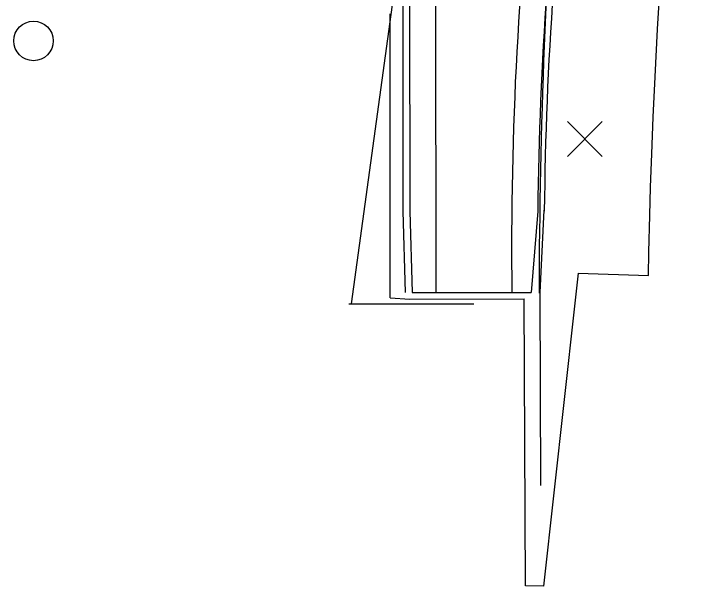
# Model space of a CAD drawing. Extents: x -14 to 1565148, y -25 to 642856.
# Drawn here: x 1564645.7 to 1564856.2, y 635900.2 to 636076.2 of the extents above; entities that cross this region are included whole.
import ezdxf

# ---------------------------------------------------------------- set-up
doc = ezdxf.new("R2010")
doc.units = 0
for name, color, linetype in [('DR_P_Drainage_Area', 7, 'Continuous'), ('DR_P_Underdrain', 7, 'Continuous'), ('GE_P_Alignment', 7, 'Continuous'), ('GE_P_Alignment_1000_Stations', 7, 'Continuous'), ('PV_X_EOP', 7, 'Continuous'), ('SC_Scratch10', 7, 'Continuous'), ('SC_Scratch15', 7, 'Continuous'), ('SC_Scratch2', 7, 'Continuous'), ('VG_P_Text', 7, 'Continuous')]:
    doc.layers.add(name, color=color, linetype=linetype)

msp = doc.modelspace()

# ---------------------------------------------------------------- linework, layer by layer
at = {"layer": 'DR_P_Drainage_Area'}
msp.add_arc((1566787.27, 635986.81), 1980, 175.49368, 179.89883, dxfattribs=at)
at = {"layer": 'DR_P_Underdrain'}
for p, q in [((1564807.6, 635990.55), (1564808.89, 636015.8)), ((1564807.81, 635931.17), (1564807.6, 635990.55))]:
    msp.add_line(p, q, dxfattribs=at)
msp.add_arc((1565898.84, 636005.32), 1090, 172.33607, 179.46316, dxfattribs=at)
at = {"layer": 'GE_P_Alignment'}
for p, q in [((1564767.43, 636090.51), (1564767.5, 636015.51)), ((1564767.5, 636015.51), (1564768.24, 635990.51)), ((1564806.89, 636015.55), (1564804.88, 635990.55))]:
    msp.add_line(p, q, dxfattribs=at)
msp.add_arc((1565898.84, 636005.32), 1092, 172.33607, 179.46316, dxfattribs=at)
at = {"layer": 'GE_P_Alignment_1000_Stations'}
for p, q in [((1564815.97, 636043.06), (1564826.66, 636032.37)), ((1564826.66, 636043.06), (1564815.97, 636032.37)), ((1564821.31, 636037.71), (1564821.31, 636037.71))]:
    msp.add_line(p, q, dxfattribs=at)
at = {"layer": 'PV_X_EOP'}
for p, q in [((1564775.39, 636142.84), (1564775.52, 635990.52)), ((1564798.84, 636004.37), (1564798.85, 635990.54)), ((1564768.24, 635990.51), (1564804.88, 635990.55))]:
    msp.add_line(p, q, dxfattribs=at)
msp.add_arc((1565898.84, 636005.32), 1100, 172.33607, 180.04915, dxfattribs=at)
at = {"layer": 'SC_Scratch10'}
for p, q in [((1564765.5, 636015.51), (1564765.39, 636140.51)), ((1564766.25, 635990.51), (1564765.5, 636015.51))]:
    msp.add_line(p, q, dxfattribs=at)
at = {"layer": 'SC_Scratch15'}
for p, q in [((1564776.09, 636182.05), (1564749.53, 635987.03)), ((1564748.75, 635987.02), (1564787.24, 635987.06))]:
    msp.add_line(p, q, dxfattribs=at)
at = {"layer": 'SC_Scratch2'}
for p, q in [((1564761.52, 635988.9), (1564761.44, 636076.25)), ((1564819.27, 635996.49), (1564840.88, 635995.78))]:
    msp.add_line(p, q, dxfattribs=at)
for points in [[(1564840.88, 635995.78), (1564840.99, 636002.94), (1564841.3, 636014.23), (1564841.57, 636022.92), (1564841.93, 636033.13), (1564842.39, 636044.48), (1564842.96, 636056.82), (1564843.73, 636071.52), (1564844.61, 636086.6), (1564845.22, 636096.06), (1564846.17, 636109.73), (1564847.61, 636128.58), (1564848.32, 636137.09), (1564848.88, 636143.61), (1564849.38, 636149.22), (1564850.25, 636158.65), (1564851.35, 636169.95), (1564852.48, 636180.97), (1564854.05, 636195.49), (1564855.47, 636207.9), (1564856.24, 636214.45)], [(1564819.27, 635996.49), (1564818.2, 635986.37), (1564808.66, 635900.19), (1564803.14, 635900.35), (1564802.66, 635988.54)], [(1564761.52, 635988.9), (1564767.58, 635988.51), (1564802.66, 635988.54)]]:
    msp.add_lwpolyline(points, dxfattribs=at)
at = {"layer": 'VG_P_Text'}
msp.add_circle((1564651.79, 636067.87), 6.08, dxfattribs=at)

doc.saveas('drawing.dxf')
